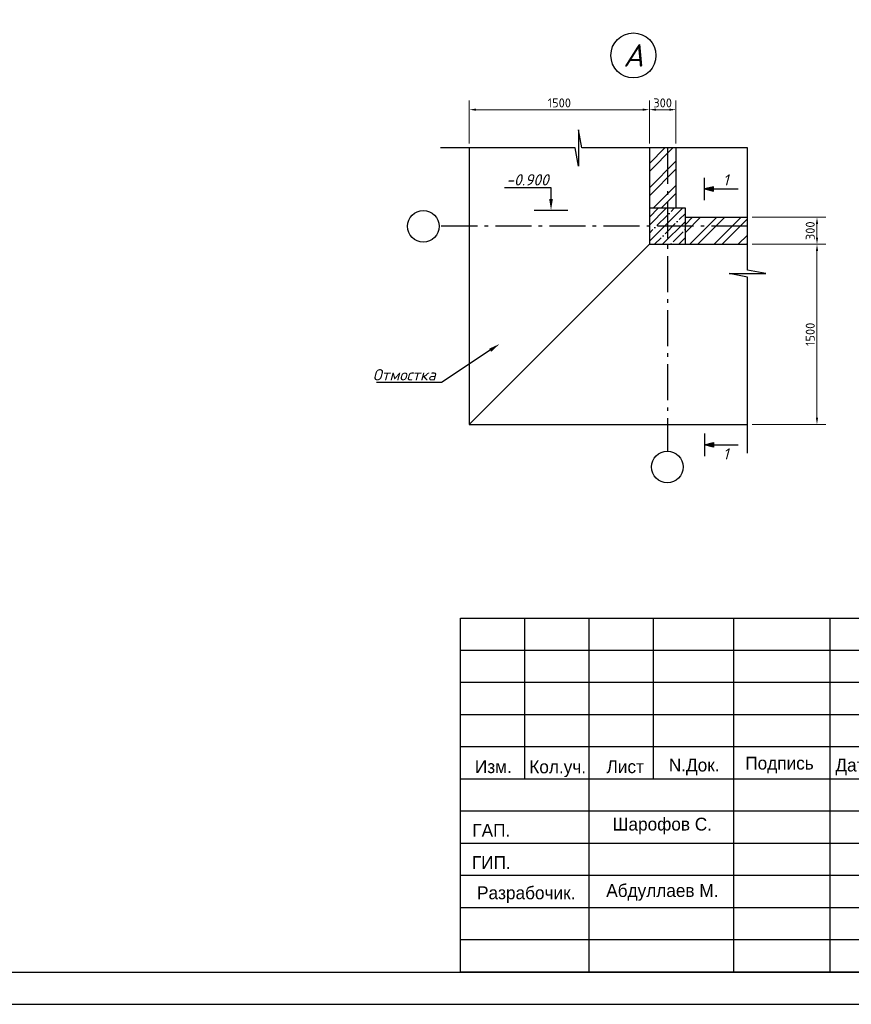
# Model space of a CAD drawing. Header units: millimetres. Extents: x -33345 to 4712671, y -3392 to 121473.
# Tile 267 of 656: x 1453483 to 1466410, y 44501 to 59803. Entities that reach past the tile are written whole.
import ezdxf
from ezdxf import colors
from ezdxf.entities.mleader import LeaderData, LeaderLine
from ezdxf.math import Vec2, Vec3

# ---------------------------------------------------------------- set-up
doc = ezdxf.new("R2010")
doc.units = ezdxf.units.MM
doc.linetypes.add('CENTER', pattern=[15, 10, -2, 1, -2])
doc.layers.add('0.25', color=7, linetype='Continuous', lineweight=25)
doc.layers.add('Текст', color=7, linetype='Continuous', lineweight=20)
doc.layers.add('Стена_и_перегородка', color=7, linetype='Continuous')
doc.styles.add('ISOCPEUR', font='isocpeui.ttf', dxfattribs={"height": 300})
doc.styles.add('X-U-RW-01$0$StyleROMANS', font='GOTHIC.TTF')
doc.styles.add('Размерный_200', font='isocpeur.TTF', dxfattribs={"height": 200})
doc.dimstyles.new('200_стрелка', dxfattribs={"dimtxt": 200, "dimasz": 150, "dimexe": 200, "dimexo": 100, "dimgap": 50, "dimtad": 1, "dimdec": 0, "dimtxsty": 'Размерный_200', "dimcen": 250, "dimdle": 200, "dimclrd": 7, "dimclre": 7, "dimclrt": 7, "dimadec": 0, "dimazin": 0, "dimtfac": 1, "dimtdec": 0, "dimtmove": 1, "dimatfit": 3, "dimldrblk": 'DOTSMALL', "dimfxl": 200, "dimlwd": 5, "dimlwe": 5, "dimarcsym": 0})

# ---------------------------------------------------------------- blocks, each defined once
blk = doc.blocks.new('*U282')
at = {"layer": '0.25', "color": 5, "linetype": 'Continuous', "lineweight": 25, "ltscale": 100}
blk.add_lwpolyline([(-72619, 0), (0, 0), (0, 42000), (-72619, 42000), (-72619, 0)], dxfattribs=at)
at = {"layer": '0.25', "color": 7, "linetype": 'Continuous', "lineweight": 30, "ltscale": 100}
blk.add_lwpolyline([(-70619, 500), (-500, 500), (-500, 41500), (-70619, 41500), (-70619, 500)], dxfattribs=at)
blk = doc.blocks.new('medgor')
at = {"ltscale": 25}
for p, q in [((-44011134, 22929075), (-44011134, 22934575)), ((-44010134, 22932075), (-44010134, 22934575)), ((-44009134, 22929075), (-44009134, 22934575)), ((-44008134, 22932075), (-44008134, 22934575)), ((-44006889, 22929075), (-44006889, 22934575)), ((-44005389, 22929075), (-44005389, 22934575)), ((-44004634, 22934075), (-44011134, 22934075)), ((-43992634, 22933575), (-44011134, 22933575)), ((-44004634, 22933075), (-44011134, 22933075)), ((-44004634, 22932575), (-44011134, 22932575)), ((-43992634, 22932075), (-44011134, 22932075)), ((-44004634, 22931575), (-44011134, 22931575)), ((-44004634, 22931075), (-44011134, 22931075)), ((-43992634, 22930575), (-44011134, 22930575)), ((-44004634, 22930075), (-44011134, 22930075)), ((-44004634, 22929575), (-44011134, 22929575))]:
    blk.add_line(p, q, dxfattribs=at)
blk.add_lwpolyline([(-44011134, 22934575), (-43992634, 22934575), (-43992634, 22929075), (-44011134, 22929075)], close=True, dxfattribs=at)
at = {"layer": 'Текст', "char_height": 200, "attachment_point": 8, "style": 'X-U-RW-01$0$StyleROMANS'}
for s, insert, width in [('Изм.', (-44010625, 22932165), 748.42), ('Кол.уч.', (-44009625, 22932105), 748.42), ('Лист', (-44008575, 22932165), 748.42), ('N.Док.', (-44007503, 22932135), 748.42), ('Подпись', (-44006177, 22932165), 748.42), ('Дата', (-44005008, 22932135), 748.42), ('ГАП.', (-44010657, 22931178), 748.42), ('Шарофов С.', (-44007998, 22931215), 2029.72), ('ГИП.', (-44010657, 22930678), 748.42), ('Абдуллаев М.', (-44007998, 22930183), 2180.46), ('Разрабочик.', (-44010114, 22930147), 748.42)]:
    blk.add_mtext(s, dxfattribs=dict(at, insert=insert, width=width))
blk = doc.blocks.new('*D288')
at = {"layer": 'Defpoints', "color": 0, "lineweight": 30, "transparency": 16777216}
for p in [(627093, -253956), (628635, -253956), (627093, -254556)]:
    blk.add_point(p, dxfattribs=at)
at = {"layer": 'Стена_и_перегородка', "color": 7, "linetype": 'Continuous', "lineweight": 5, "transparency": 16777216}
for p, q in [((627193, -253956), (628835, -253956)), ((628635, -254406), (628635, -254106)), ((627193, -254556), (628835, -254556))]:
    blk.add_line(p, q, dxfattribs=at)
at = {"layer": 'Стена_и_перегородка', "color": 7, "lineweight": 30, "transparency": 16777216}
for points in [[(628610, -254106), (628660, -254106), (628635, -253956)], [(628610, -254406), (628660, -254406), (628635, -254556)]]:
    blk.add_solid(points, dxfattribs=at)
at = {"layer": 'Стена_и_перегородка', "color": 7, "transparency": 16777216, "insert": (628485, -254256), "char_height": 200, "attachment_point": 5, "rotation": 90, "style": 'Размерный_200'}
blk.add_mtext('300', dxfattribs=at)
blk = doc.blocks.new('_DotSmall')
at = {"color": 0, "linetype": 'ByBlock', "const_width": 0.5}
blk.add_lwpolyline([(-0.0625, 0, 1), (0.0625, 0, 1)], format="xyb", close=True, dxfattribs=at)
blk = doc.blocks.new('*D287')
at = {"layer": 'Defpoints', "color": 0, "lineweight": 30, "transparency": 16777216}
for p in [(625503, -251567), (624913, -252417), (625503, -252417)]:
    blk.add_point(p, dxfattribs=at)
at = {"layer": 'Стена_и_перегородка', "color": 7, "linetype": 'Continuous', "lineweight": 5, "transparency": 16777216}
for p, q in [((624913, -252317), (624913, -251367)), ((625503, -252317), (625503, -251367)), ((625063, -251567), (625353, -251567))]:
    blk.add_line(p, q, dxfattribs=at)
at = {"layer": 'Стена_и_перегородка', "color": 7, "lineweight": 30, "transparency": 16777216}
for points in [[(625063, -251542), (625063, -251592), (624913, -251567)], [(625353, -251542), (625353, -251592), (625503, -251567)]]:
    blk.add_solid(points, dxfattribs=at)
at = {"layer": 'Стена_и_перегородка', "color": 7, "transparency": 16777216, "insert": (625208, -251417), "char_height": 200, "attachment_point": 5, "style": 'Размерный_200'}
blk.add_mtext('300', dxfattribs=at)
blk = doc.blocks.new('*D151')
at = {"layer": 'Defpoints', "color": 0, "lineweight": 30, "transparency": 16777216}
for p in [(620913, -251567), (620913, -252417), (624913, -252417)]:
    blk.add_point(p, dxfattribs=at)
at = {"layer": 'Стена_и_перегородка', "color": 7, "linetype": 'Continuous', "lineweight": 5, "transparency": 16777216}
for p, q in [((620913, -252317), (620913, -251367)), ((624913, -252317), (624913, -251367)), ((624763, -251567), (621063, -251567))]:
    blk.add_line(p, q, dxfattribs=at)
at = {"layer": 'Стена_и_перегородка', "color": 7, "lineweight": 30, "transparency": 16777216}
for points in [[(621063, -251542), (621063, -251592), (620913, -251567)], [(624763, -251542), (624763, -251592), (624913, -251567)]]:
    blk.add_solid(points, dxfattribs=at)
at = {"layer": 'Стена_и_перегородка', "color": 7, "lineweight": 30, "transparency": 16777216, "insert": (622913, -251417), "char_height": 200, "attachment_point": 5, "style": 'Размерный_200'}
blk.add_mtext('1500', dxfattribs=at)
blk = doc.blocks.new('*D152')
at = {"layer": 'Defpoints', "color": 0, "lineweight": 30, "transparency": 16777216}
for p in [(627093, -254556), (627093, -258556), (628635, -258556)]:
    blk.add_point(p, dxfattribs=at)
at = {"layer": 'Стена_и_перегородка', "color": 7, "linetype": 'Continuous', "lineweight": 5, "transparency": 16777216}
for p, q in [((627193, -254556), (628835, -254556)), ((628635, -254706), (628635, -258406)), ((627193, -258556), (628835, -258556))]:
    blk.add_line(p, q, dxfattribs=at)
at = {"layer": 'Стена_и_перегородка', "color": 7, "lineweight": 30, "transparency": 16777216}
for points in [[(628610, -254706), (628660, -254706), (628635, -254556)], [(628610, -258406), (628660, -258406), (628635, -258556)]]:
    blk.add_solid(points, dxfattribs=at)
at = {"layer": 'Стена_и_перегородка', "color": 7, "lineweight": 30, "transparency": 16777216, "insert": (628485, -256556), "char_height": 200, "attachment_point": 5, "rotation": 90, "style": 'Размерный_200'}
blk.add_mtext('1500', dxfattribs=at)
blk = doc.blocks.new('ыер')
at = {"ltscale": 20}
h = blk.add_hatch(dxfattribs=at)
h.set_pattern_fill('ANSI32', color=256, scale=40)
h.set_pattern_definition([(45, (-1137211.47, -268081.58), (-269.40768, 269.40768), []), (45, (-1137031.87, -268081.58), (-269.40768, 269.40768), [])])
h.paths.add_polyline_path([(627093.1, -254556.3), (627093.1, -253956.3), (625712.6, -253956.3), (625712.6, -254556.3)])
h.paths.add_polyline_path([(624912.6, -253756.3), (625503.2, -253756.3), (625503.2, -252416.6), (624912.6, -252416.6)])
h = blk.add_hatch(color=256, dxfattribs=at)
h.dxf.hatch_style = 1
h.paths.add_polyline_path([(626334.5, -253276.8), (626134.5, -253326.8), (626334.5, -253376.8)])
h = blk.add_hatch()
h.set_pattern_fill('ANSI35', color=256, scale=40)
h.set_pattern_definition([(45, (403569.56, -201792.41), (-179.60512, 179.60512), []), (45, (403749.17, -201792.41), (-179.60512, 179.60512), [317.5, -63.5, 0, -63.5])])
h.paths.add_polyline_path([(624912.6, -254556.3), (625712.6, -254556.3), (625712.6, -253756.3), (624912.6, -253756.3)])
h = blk.add_hatch(color=256, dxfattribs=at)
h.dxf.hatch_style = 1
h.paths.add_polyline_path([(626334.5, -258957.7), (626134.5, -259007.7), (626334.5, -259057.7)])
at = {"lineweight": 30, "ltscale": 20}
for p, q in [((620912.6, -252416.6), (620912.6, -258556.3)), ((624912.6, -252416.6), (624912.6, -254556.3)), ((625503.2, -252416.6), (625503.2, -253756.3)), ((626134.5, -253576.8), (626134.5, -253076.8)), ((622354.5, -253799.9), (623104.5, -253799.9)), ((625712.6, -253956.3), (627093.1, -253956.3)), ((624912.6, -254556.3), (620912.6, -258556.3)), ((624912.6, -254556.3), (627093.1, -254556.3)), ((620912.6, -258556.3), (627093.1, -258556.3)), ((626134.5, -258757.7), (626134.5, -259257.7))]:
    blk.add_line(p, q, dxfattribs=at)
at = {"color": 142, "linetype": 'CENTER', "ltscale": 80, "transparency": 33554687}
for p, q in [((625312.6, -252416.6), (625312.6, -259150)), ((627093.1, -254156.3), (620245.2, -254156.3))]:
    blk.add_line(p, q, dxfattribs=at)
at = {"ltscale": 20}
for p, q in [((626334.5, -253326.8), (626884.5, -253326.8)), ((626334.5, -259007.7), (626884.5, -259007.7))]:
    blk.add_line(p, q, dxfattribs=at)
blk.add_lwpolyline([(627093.1, -259195.4), (627093.1, -255284.7), (626688, -255207.9), (627498.1, -255207.9), (627093.1, -255131.1), (627093.1, -252416.6), (623416.9, -252416.6), (623340.1, -252011.5), (623340.1, -252821.6), (623263.3, -252416.6), (620273.5, -252416.6)], dxfattribs=at)
for points in [[(626334.5, -253376.8), (626334.5, -253276.8), (626134.5, -253326.8)], [(626334.5, -258957.7), (626334.5, -259057.7), (626134.5, -259007.7)]]:
    blk.add_lwpolyline(points, close=True, dxfattribs=at)
at = {"lineweight": 30, "ltscale": 20}
blk.add_lwpolyline([(624912.6, -254556.3), (625712.6, -254556.3), (625712.6, -253756.3), (624912.6, -253756.3)], close=True, dxfattribs=at)
at = {"ltscale": 30, "transparency": 33554687}
blk.add_circle((624558.7, -250362.6), 500, dxfattribs=at)
at = {"color": 142, "ltscale": 30, "transparency": 33554687}
for centre in [(619895.2, -254156.3), (625312.6, -259500)]:
    blk.add_circle(centre, 350, dxfattribs=at)
at = {"transparency": 33554687, "insert": (624558.7, -250362.6), "char_height": 500, "width": 456.365, "attachment_point": 5, "style": 'ISOCPEUR'}
blk.add_mtext('А', dxfattribs=at)
at = {"char_height": 250, "width": 95.256, "attachment_point": 5, "style": 'ISOCPEUR'}
for insert in [(626609.5, -253126.8), (626609.5, -259207.7)]:
    blk.add_mtext('1', dxfattribs=dict(at, insert=insert))
at = {"layer": 'Стена_и_перегородка', "lineweight": 30}
dim = blk.add_linear_dim(base=(620912.6, -251566.8), p1=(624912.6, -252416.6), p2=(620912.6, -252416.6), text='1500', dimstyle='200_стрелка', override={"dimlfac": 0.5}, dxfattribs=at)
dim.commit()
dim.dimension.update_dxf_attribs({"geometry": '*D151', "text_midpoint": (622912.6, -251416.8)})
at = {"layer": 'Стена_и_перегородка'}
dim = blk.add_linear_dim(base=(625503.2, -251566.8), p1=(624912.6, -252416.6), p2=(625503.2, -252416.6), text='300', dimstyle='200_стрелка', override={"dimlfac": 0.5}, dxfattribs=at)
dim.commit()
dim.dimension.update_dxf_attribs({"geometry": '*D287', "text_midpoint": (625207.9, -251416.8)})
dim = blk.add_linear_dim(base=(628635.3, -253956.3), p1=(627093.1, -254556.3), p2=(627093.1, -253956.3), angle=90, text='300', dimstyle='200_стрелка', override={"dimlfac": 0.5}, dxfattribs=at)
dim.commit()
dim.dimension.update_dxf_attribs({"geometry": '*D288', "text_midpoint": (628485.3, -254256.3)})
at = {"layer": 'Стена_и_перегородка', "lineweight": 30}
dim = blk.add_linear_dim(base=(628635.3, -258556.3), p1=(627093.1, -254556.3), p2=(627093.1, -258556.3), angle=90, text='1500', dimstyle='200_стрелка', override={"dimlfac": 0.5}, dxfattribs=at)
dim.commit()
dim.dimension.update_dxf_attribs({"geometry": '*D152', "text_midpoint": (628485.3, -256556.3)})
at = {"ltscale": 20}
ml = blk.add_multileader_mtext('Standard', dxfattribs=at)
ml.set_content('-0.900', color=256, style='ISOCPEUR')
ml.set_leader_properties(color=256)
ml.build(insert=Vec2(0, 0))
ml.multileader.update_dxf_attribs({"text_left_attachment_type": 6, "text_right_attachment_type": 6, "dogleg_length": 1, "arrow_head_size": 250})
ctx = ml.context
ctx.base_point, ctx.char_height, ctx.arrow_head_size, ctx.landing_gap_size, ctx.plane_origin = Vec3(621674.2, -253299.9), 250, 250, 50, Vec3(622729.5, -253799.9)
ctx.left_attachment, ctx.right_attachment, ctx.text_align_type = 6, 6, 2
notes = []
notes.append((ctx, [(0, (1, 1, 0), (622729.5, -253299.9), (-1, 0), 1, [(0, [(622729.5, -253799.9)], 0, [])])]))
ctx.mtext.insert, ctx.mtext.alignment, ctx.mtext.flow_direction = Vec3(622678.5, -252999.9), 3, 5
ml = blk.add_multileader_mtext('Standard', dxfattribs=at)
ml.set_content('Отмостка', color=256, style='ISOCPEUR')
ml.set_leader_properties(color=256)
ml.build(insert=Vec2(0, 0))
ml.multileader.update_dxf_attribs({"text_left_attachment_type": 6, "text_right_attachment_type": 6, "dogleg_length": 1, "arrow_head_size": 250})
ctx = ml.context
ctx.base_point, ctx.char_height, ctx.arrow_head_size, ctx.landing_gap_size, ctx.plane_origin = Vec3(618643, -257627.8), 250, 250, 50, Vec3(621132.2, -256222.7)
ctx.left_attachment, ctx.right_attachment, ctx.text_align_type = 6, 6, 1
notes.append((ctx, [(0, (1, 1, 0), (620297.6, -257627.8), (-1, 0), 1, [(0, [(621585.1, -256769.8)], 0, [])])]))
ctx.mtext.insert, ctx.mtext.width, ctx.mtext.alignment, ctx.mtext.flow_direction = Vec3(619469.8, -257327.8), 1967.371, 2, 5
for ctx, leaders in notes:
    for number, flags, end, landing, length, lines in leaders:
        leader = LeaderData()
        leader.index, (leader.has_last_leader_line, leader.has_dogleg_vector, leader.attachment_direction) = number, flags
        leader.last_leader_point, leader.dogleg_vector, leader.dogleg_length = Vec3(end), Vec3(landing), length
        for number, points, colour, breaks in lines:
            line = LeaderLine()
            line.index, line.vertices, line.color, line.breaks = number, Vec3.list(points), colors.encode_raw_color(colour), breaks
            leader.lines.append(line)
        ctx.leaders.append(leader)

msp = doc.modelspace()

# ---------------------------------------------------------------- block references
at = {"color": 177, "lineweight": 30, "true_color": 0x293189, "xscale": 0.7, "yscale": 0.7, "zscale": 0.7}
msp.add_blockref('ыер', (1025831.968, 234501.824), dxfattribs=at)
msp.add_blockref('medgor', (45471470.951, -22884073.497))
at = {"layer": '0.25', "ltscale": 100, "transparency": 33554687}
msp.add_blockref('*U282', (1479336.843, 44501.326), dxfattribs=at)

doc.saveas('drawing.dxf')
